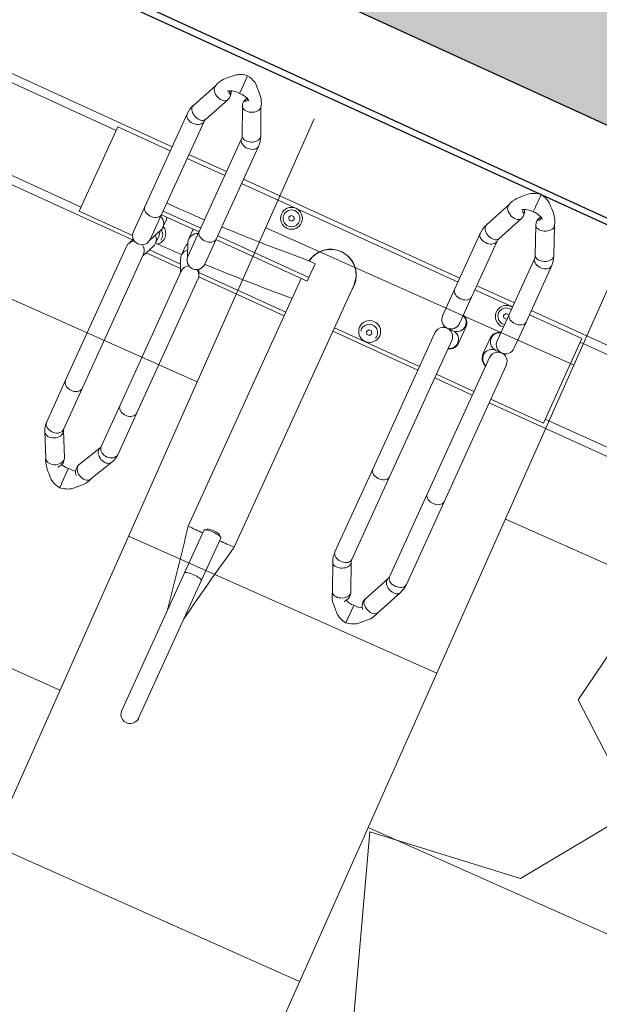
# Model space of a CAD drawing. Header units: metres. Extents: x 134157 to 138734, y 451157 to 455772.
# Tile 862 of 1056: x 136719.738 to 136720.425, y 454289.911 to 454291.078. Entities that reach past the tile are written whole.
import ezdxf
from ezdxf import colors
from ezdxf.entities.mleader import LeaderData, LeaderLine
from ezdxf.math import Vec2, Vec3

# ---------------------------------------------------------------- set-up
doc = ezdxf.new("R2010")
doc.units = ezdxf.units.M
doc.linetypes.add('HIDDEN__G5', pattern=[1.125, 0.75, -0.375])
doc.layers.add('-DR-alg-hulplijnen', color=210, linetype='Continuous', plot=False)
doc.layers.add('-DR-alg-hulplijnen aandachtspunten', color=210, linetype='Continuous', plot=False)
doc.layers.add('-DR-alg-hulplijnen kantverharding asflast nieuwe fietsstraat', color=7, linetype='Continuous', true_color=0xff9429, plot=False)
doc.layers.add('-DR-bs-boom', color=253, linetype='Continuous', lineweight=13)
doc.layers.add('-DR-nw-vh-arc-tegels 300x300x45', color=253, linetype='Continuous', lineweight=9)
doc.layers.add('-DR-nw-gr-arc-beplanting grote vakken', color=7, linetype='Continuous', true_color=0xabceb2)
doc.layers.add('-DR-nw-gr-arc-gras', color=7, linetype='Continuous', true_color=0xb5d5a4)
for name, color, linetype in [('-DR-nw-inr-fietsparkeren Tulip Traverse', 2, 'Continuous'), ('-DR-nw-vh-band 10x20 ob', 2, 'HIDDEN__G5'), ('-DR-nw-vh-kantverharding', 3, 'Continuous'), ('VELOPA-FIG15', 1, 'Continuous'), ('VELOPA-FIG25', 1, 'Continuous')]:
    doc.layers.add(name, color=color, linetype=linetype)
doc.layers.add('-DR-nw-vh-arc-asfalt fietsstraat rood', color=7, linetype='Continuous', lineweight=9, true_color=0xdfbfc7)
doc.styles.add('CE', font='txt', dxfattribs={"height": 1.8})
pattern_1 = [(115.335625, (136419.71802, 453326.2367), (-0.223681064, -0.105903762), [0.06, -0.187485]), (205.335625, (136419.71802, 453326.2367), (0.105903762, -0.223681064), [0.06, -0.187485])]

# ---------------------------------------------------------------- blocks, each defined once
blk = doc.blocks.new('Boom bestaand 1')
blk.add_lwpolyline([(-0.302546, -0.390675), (-0.292721, -0.388493), (-0.277985, -0.391766), (-0.252878, -0.387402), (-0.254831, -0.401558), (-0.247064, -0.41371), (-0.237271, -0.413035), (-0.23592, -0.423498), (-0.244025, -0.43295), (-0.223425, -0.444088), (-0.21836, -0.4397), (-0.210255, -0.440038), (-0.199111, -0.448814), (-0.189993, -0.444088), (-0.177836, -0.448476), (-0.163991, -0.450502)])
blk = doc.blocks.new('Tulip Traverse')
at = {"layer": 'VELOPA-FIG15', "color": 252, "linetype": 'Continuous', "lineweight": 9}
for p, q in [((822.5, 50), (677.5, 50)), ((1572.5, 50), (1427.5, 50)), ((822.5, -50), (677.5, -50)), ((1572.5, -50), (1427.5, -50))]:
    blk.add_line(p, q, dxfattribs=at)
at = {"layer": 'VELOPA-FIG15', "color": 252, "linetype": 'Continuous', "lineweight": 9, "flags": 128}
for points in [[(1288.7, 121.5), (1288.4, 120.9), (1287.6, 119.9), (1286.5, 119.2), (1285.2, 118.6), (1283.6, 118.3), (1281.9, 118.2), (1280.1, 118.4), (1278.2, 118.8), (1276.3, 119.4), (1274.5, 120.2), (1272.9, 121.3), (1271.4, 122.4), (1270.2, 123.7), (1269.2, 125.1), (1268.6, 126.4), (1268.2, 127.8), (1268.2, 129.1), (1268.6, 130.3)], [(1336.3, 121.5), (1336.6, 120.9), (1337.4, 119.9), (1338.5, 119.2), (1339.8, 118.6), (1341.4, 118.3), (1343.1, 118.2), (1344.9, 118.4), (1346.8, 118.8), (1348.7, 119.4), (1350.5, 120.2), (1352.1, 121.3), (1353.6, 122.4), (1354.8, 123.7), (1355.8, 125.1), (1356.4, 126.4), (1356.8, 127.8), (1356.8, 129.1), (1356.4, 130.3)], [(1288, 118.1), (1287.8, 116.8), (1287.3, 115.5), (1286.4, 114.4), (1285.3, 113.3), (1283.9, 112.4), (1282.2, 111.7), (1280.4, 111.2), (1278.5, 110.9), (1276.5, 110.9), (1274.6, 111), (1272.7, 111.4), (1270.9, 112.1), (1269.4, 112.9), (1268.1, 113.8), (1267.1, 115), (1266.4, 116.2), (1266, 117.4), (1266, 118.1)], [(1337, 118.1), (1337.2, 116.8), (1337.7, 115.5), (1338.6, 114.4), (1339.7, 113.3), (1341.1, 112.4), (1342.8, 111.7), (1344.6, 111.2), (1346.5, 110.9), (1348.5, 110.9), (1350.4, 111), (1352.3, 111.4), (1354.1, 112.1), (1355.6, 112.9), (1356.9, 113.8), (1357.9, 115), (1358.6, 116.2), (1359, 117.4), (1359, 118.1)], [(913.7, 106), (913.4, 105.5), (912.6, 104.5), (911.5, 103.7), (910.2, 103.1), (908.6, 102.8), (906.9, 102.7), (905.1, 102.8), (903.2, 103.2), (901.3, 103.8), (899.5, 104.7), (897.9, 105.7), (896.4, 106.9), (895.2, 108.2), (894.2, 109.6), (893.6, 111), (893.2, 112.4), (893.2, 113.7), (893.6, 114.9), (893.6, 115)], [(961.3, 106), (961.6, 105.5), (962.4, 104.5), (963.5, 103.7), (964.8, 103.1), (966.4, 102.8), (968.1, 102.7), (969.9, 102.8), (971.8, 103.2), (973.7, 103.8), (975.5, 104.7), (977.1, 105.7), (978.6, 106.9), (979.8, 108.2), (980.8, 109.6), (981.4, 111), (981.8, 112.4), (981.8, 113.7), (981.4, 114.9), (981.4, 115)], [(913, 102.9), (912.8, 101.6), (912.3, 100.3), (911.4, 99.1), (910.3, 98), (908.9, 97.1), (907.2, 96.4), (905.4, 95.8), (903.5, 95.5), (901.5, 95.5), (899.6, 95.7), (897.7, 96.1), (895.9, 96.7), (894.4, 97.5), (893.1, 98.5), (892.1, 99.7), (891.4, 100.9), (891, 102.2), (891, 102.9)], [(962, 102.9), (962.2, 101.6), (962.7, 100.3), (963.6, 99.1), (964.7, 98), (966.1, 97.1), (967.8, 96.4), (969.6, 95.8), (971.5, 95.5), (973.5, 95.5), (975.4, 95.7), (977.3, 96.1), (979.1, 96.7), (980.6, 97.5), (981.9, 98.5), (982.9, 99.7), (983.6, 100.9), (984, 102.2), (984, 102.9)], [(1288, 45.1), (1287.8, 43.9), (1287.3, 42.6), (1286.4, 41.4), (1285.3, 40.4), (1283.9, 39.5), (1282.2, 38.8), (1280.4, 38.3), (1278.5, 38), (1276.5, 37.9), (1274.6, 38.1), (1272.7, 38.5), (1270.9, 39.1), (1269.4, 39.9), (1268.1, 40.9), (1267.1, 42), (1266.4, 43.2), (1266, 44.5), (1266, 45.1)], [(1337, 45.1), (1337.2, 43.9), (1337.7, 42.6), (1338.6, 41.4), (1339.7, 40.4), (1341.1, 39.5), (1342.8, 38.8), (1344.6, 38.3), (1346.5, 38), (1348.5, 37.9), (1350.4, 38.1), (1352.3, 38.5), (1354.1, 39.1), (1355.6, 39.9), (1356.9, 40.9), (1357.9, 42), (1358.6, 43.2), (1359, 44.5), (1359, 45.1)], [(913, -18.1), (912.8, -19.4), (912.3, -20.7), (911.4, -21.9), (910.3, -23), (908.9, -23.9), (907.2, -24.6), (905.4, -25.2), (903.5, -25.5), (901.5, -25.5), (899.6, -25.3), (897.7, -24.9), (895.9, -24.3), (894.4, -23.5), (893.1, -22.5), (892.1, -21.3), (891.4, -20.1), (891, -18.8), (891, -18.1)], [(962, -18.1), (962.2, -19.4), (962.7, -20.7), (963.6, -21.9), (964.7, -23), (966.1, -23.9), (967.8, -24.6), (969.6, -25.2), (971.5, -25.5), (973.5, -25.5), (975.4, -25.3), (977.3, -24.9), (979.1, -24.3), (980.6, -23.5), (981.9, -22.5), (982.9, -21.3), (983.6, -20.1), (984, -18.8), (984, -18.1)], [(1288, -189), (1287.8, -190.3), (1287.3, -191.6), (1286.4, -192.7), (1285.3, -193.8), (1283.9, -194.7), (1282.2, -195.4), (1280.4, -196), (1278.5, -196.3), (1276.5, -196.3), (1274.6, -196.1), (1272.7, -195.7), (1270.9, -195.1), (1269.4, -194.3), (1268.1, -193.3), (1267.1, -192.2), (1266.4, -190.9), (1266, -189.6), (1266, -189)], [(1337, -189), (1337.2, -190.3), (1337.7, -191.6), (1338.6, -192.7), (1339.7, -193.8), (1341.1, -194.7), (1342.8, -195.4), (1344.6, -196), (1346.5, -196.3), (1348.5, -196.3), (1350.4, -196.1), (1352.3, -195.7), (1354.1, -195.1), (1355.6, -194.3), (1356.9, -193.3), (1357.9, -192.2), (1358.6, -190.9), (1359, -189.6), (1359, -189)], [(913, -244.2), (912.8, -245.7), (912.3, -247.1), (911.4, -248.5), (910.3, -249.7), (908.9, -250.7), (907.2, -251.6), (905.4, -252.1), (903.5, -252.5), (901.5, -252.5), (899.6, -252.3), (897.7, -251.9), (895.9, -251.2), (894.4, -250.2), (893.1, -249.1), (892.1, -247.8), (891.4, -246.4), (891, -244.9), (891, -244.2)], [(962, -244.2), (962.2, -245.7), (962.7, -247.1), (963.6, -248.5), (964.7, -249.7), (966.1, -250.7), (967.8, -251.6), (969.6, -252.1), (971.5, -252.5), (973.5, -252.5), (975.4, -252.3), (977.3, -251.9), (979.1, -251.2), (980.6, -250.2), (981.9, -249.1), (982.9, -247.8), (983.6, -246.4), (984, -244.9), (984, -244.2)], [(913, -298.2), (912.8, -299.7), (912.3, -301.2), (911.4, -302.5), (910.3, -303.7), (908.9, -304.8), (907.2, -305.6), (905.4, -306.2), (903.5, -306.5), (901.5, -306.6), (899.6, -306.4), (897.7, -305.9), (895.9, -305.2), (894.4, -304.3), (893.1, -303.1), (892.1, -301.8), (891.4, -300.4), (891, -299), (891, -298.2)], [(914.1, -302.7), (913.9, -304.2), (913.4, -305.8), (912.6, -307.3), (911.5, -308.7), (910.2, -310.1), (908.6, -311.2), (906.9, -312.2), (905.1, -312.9), (903.2, -313.4), (901.3, -313.6), (899.5, -313.5), (897.9, -313.1), (896.4, -312.5), (895.2, -311.6), (894.2, -310.6), (893.8, -309.9)], [(913.5, -300), (913.9, -301.2), (914.1, -302.7)], [(961.5, -300), (961.1, -301.2), (960.9, -302.7)], [(960.9, -302.7), (961.1, -304.2), (961.6, -305.8), (962.4, -307.3), (963.5, -308.7), (964.8, -310.1), (966.4, -311.2), (968.1, -312.2), (969.9, -312.9), (971.8, -313.4), (973.7, -313.6), (975.5, -313.5), (977.1, -313.1), (978.6, -312.5), (979.8, -311.6), (980.8, -310.6), (981.2, -309.9)], [(962, -298.2), (962.2, -299.7), (962.7, -301.2), (963.6, -302.5), (964.7, -303.7), (966.1, -304.8), (967.8, -305.6), (969.6, -306.2), (971.5, -306.5), (973.5, -306.6), (975.4, -306.4), (977.3, -305.9), (979.1, -305.2), (980.6, -304.3), (981.9, -303.1), (982.9, -301.8), (983.6, -300.4), (984, -299), (984, -298.2)], [(1288, -296.7), (1287.8, -298.1), (1287.3, -299.3), (1286.4, -300.5), (1285.3, -301.6), (1283.9, -302.5), (1282.2, -303.2), (1280.4, -303.7), (1278.5, -304), (1276.5, -304.1), (1274.6, -303.9), (1272.7, -303.5), (1270.9, -302.9), (1269.4, -302.1), (1268.1, -301.1), (1267.1, -299.9), (1266.4, -298.7), (1266, -297.4), (1266, -296.7)], [(1289.1, -301.9), (1288.9, -303.2), (1288.4, -304.6), (1287.6, -306), (1286.5, -307.3), (1285.2, -308.6), (1283.6, -309.7), (1281.9, -310.6), (1280.1, -311.4), (1278.2, -311.9), (1276.3, -312.1), (1274.5, -312.2), (1272.9, -312), (1271.4, -311.5), (1270.2, -310.8), (1269.2, -309.9), (1268.6, -308.9)], [(1288.7, -300), (1288.9, -300.6), (1289.1, -301.9)], [(1336.3, -300), (1336.1, -300.6), (1335.9, -301.9)], [(1335.9, -301.9), (1336.1, -303.2), (1336.6, -304.6), (1337.4, -306), (1338.5, -307.3), (1339.8, -308.6), (1341.4, -309.7), (1343.1, -310.6), (1344.9, -311.4), (1346.8, -311.9), (1348.7, -312.1), (1350.5, -312.2), (1352.1, -312), (1353.6, -311.5), (1354.8, -310.8), (1355.8, -309.9), (1356.4, -308.9)], [(1337, -296.7), (1337.2, -298.1), (1337.7, -299.3), (1338.6, -300.5), (1339.7, -301.6), (1341.1, -302.5), (1342.8, -303.2), (1344.6, -303.7), (1346.5, -304), (1348.5, -304.1), (1350.4, -303.9), (1352.3, -303.5), (1354.1, -302.9), (1355.6, -302.1), (1356.9, -301.1), (1357.9, -299.9), (1358.6, -298.7), (1359, -297.4), (1359, -296.7)], [(1125, -390.9), (1123, -391), (1121.1, -391.1), (1119.4, -391.3), (1117.8, -391.6), (1116.4, -391.9), (1115.3, -392.3), (1114.5, -392.8), (1114.1, -393.2), (1114, -393.6)], [(1136, -393.6), (1135.9, -393.2), (1135.5, -392.8), (1134.7, -392.3), (1133.6, -391.9), (1132.2, -391.6), (1130.6, -391.3), (1128.9, -391.1), (1127, -391), (1125, -390.9)]]:
    blk.add_lwpolyline(points, dxfattribs=at)
at = {"layer": 'VELOPA-FIG25', "color": 252, "linetype": 'Continuous', "lineweight": 9}
for p, q in [((1312.5, 188.4), (1312.5, 190)), ((1312.5, 188), (1312.5, 188.4)), ((1312.5, 174), (1312.5, 188)), ((937.5, 172), (937.5, 173.7)), ((937.5, 171.6), (937.5, 172)), ((937.5, 157.2), (937.5, 171.6)), ((1312.5, 174), (1312.5, 173.7)), ((1312.5, 173.7), (1312.5, 167.5)), ((937.5, 157.2), (937.5, 156.9)), ((937.5, 156.9), (937.5, 150.7)), ((1282.8, 163), (1268.6, 130.3)), ((1288.7, 121.5), (1303.1, 154.4)), ((1321.9, 154.4), (1336.3, 121.5)), ((1356.4, 130.3), (1342.2, 163)), ((907.9, 147), (893.6, 115)), ((981.4, 115), (967.1, 147)), ((913.7, 106), (928, 138.2)), ((947, 138.2), (961.3, 106)), ((1266, 118.1), (1266, 45.1)), ((1288, 45.1), (1288, 118.1)), ((1337, 118.1), (1337, 45.1)), ((1359, 45.1), (1359, 118.1)), ((891, 102.9), (891, -18.1)), ((913, -18.1), (913, 102.9)), ((962, 102.9), (962, -18.1)), ((984, -18.1), (984, 102.9)), ((891, 60), (609, 60)), ((962, 60), (913, 60)), ((1266, 60), (984, 60)), ((1337, 60), (1288, 60)), ((1641, 60), (1359, 60)), ((891, 54.7), (822.5, 54.7)), ((822.5, 54.7), (822.5, -55.3)), ((962, 54.7), (913, 54.7)), ((1266, 54.7), (984, 54.7)), ((1337, 54.7), (1288, 54.7)), ((1427.5, 54.7), (1359, 54.7)), ((1427.5, -55.3), (1427.5, 54.7)), ((1051.5, 41.5), (1053.3, 44.5)), ((1053.3, 38.5), (1051.5, 41.5)), ((1053.3, 44.5), (1056.7, 44.5)), ((1056.7, 38.5), (1053.3, 38.5)), ((1056.7, 44.5), (1058.5, 41.5)), ((1058.5, 41.5), (1056.7, 38.5)), ((1266, 45.1), (1266, 10.8)), ((1288, 10.8), (1288, 45.1)), ((1331.5, 41.5), (1333.3, 44.5)), ((1333.3, 38.5), (1331.5, 41.5)), ((1333.3, 44.5), (1336.7, 44.5)), ((1336.7, 38.5), (1333.3, 38.5)), ((1336.7, 44.5), (1337, 44)), ((1337, 39), (1336.7, 38.5)), ((1337, 45.1), (1337, 10.8)), ((1359, 10.8), (1359, 45.1)), ((1093, 4.2), (1103, 4.2)), ((1103, -13.7), (1103, 4.2)), ((1272.7, 0.6), (1272.7, -1.1)), ((1296.7, -10.8), (1296.7, 10.2)), ((1328.3, 10.2), (1328.3, -10.8)), ((1352.3, -1.1), (1352.3, 0.6)), ((1155.1, -341.2), (1155.1, -0.1)), ((1266, -11.3), (1266, -189)), ((1277, -0.3), (1284.5, -0.3)), ((1284.7, -0.3), (1284.5, -0.3)), ((1288, -189), (1288, -11.3)), ((1337, -11.3), (1337, -189)), ((1340.5, -0.3), (1340.3, -0.3)), ((1340.5, -0.3), (1348, -0.3)), ((1359, -189), (1359, -11.3)), ((891, -18.1), (891, -50.6)), ((913, -13.7), (962, -13.7)), ((913, -50.6), (913, -18.1)), ((913, -18.6), (962, -18.6)), ((920.7, -31.3), (920.7, -21.2)), ((954.3, -21.2), (954.3, -31.3)), ((962, -18.1), (962, -50.6)), ((984, -13.7), (1103, -13.7)), ((984, -50.6), (984, -18.1)), ((984, -18.6), (1103, -18.6)), ((1094.9, -18.6), (1094.9, -341.1)), ((1103, -13.7), (1103, -18.6)), ((913, -51.2), (919.8, -35.5)), ((920.7, -52.2), (920.7, -42.1)), ((954.3, -42.1), (954.3, -52.2)), ((955.2, -35.5), (962, -51.2)), ((1094.9, -44.5), (1093, -44.5)), ((1191.5, -43.5), (1193.3, -40.5)), ((1193.3, -46.5), (1191.5, -43.5)), ((1193.3, -40.5), (1196.7, -40.5)), ((1196.7, -46.5), (1193.3, -46.5)), ((1196.7, -40.5), (1198.5, -43.5)), ((1198.5, -43.5), (1196.7, -46.5)), ((822.5, -55.3), (892, -55.3)), ((913, -72.1), (919.8, -56.4)), ((955.2, -56.4), (962, -72.1)), ((1155.1, -55.3), (1266, -55.3)), ((1288, -55.3), (1337, -55.3)), ((1359, -55.3), (1427.5, -55.3)), ((894, -60), (609, -60)), ((891, -69.9), (891, -244.2)), ((894.8, -58.9), (891.9, -65.6)), ((913, -244.2), (913, -69.9)), ((959.9, -67.3), (915.1, -67.3)), ((957.8, -62.4), (917.2, -62.4)), ((962, -69.9), (962, -244.2)), ((983.1, -65.6), (980.2, -58.9)), ((1094.9, -62.4), (981.7, -62.4)), ((1094.9, -67.3), (983.7, -67.3)), ((984, -244.2), (984, -69.9)), ((1266, -60), (1155.1, -60)), ((1337, -60), (1288, -60)), ((1644, -60), (1359, -60)), ((1266, -189), (1266, -296.7)), ((1288, -296.7), (1288, -189)), ((1337, -189), (1337, -296.7)), ((1359, -296.7), (1359, -189)), ((891, -244.2), (891, -298.2)), ((913, -298.2), (913, -244.2)), ((962, -244.2), (962, -298.2)), ((984, -298.2), (984, -244.2)), ((927.8, -328.3), (913.5, -300)), ((961.5, -300), (947.2, -328.3)), ((1303.1, -332.4), (1288.7, -300)), ((1336.3, -300), (1321.9, -332.4)), ((893.8, -309.9), (908.2, -338.2)), ((966.8, -338.2), (981.2, -309.9)), ((1268.6, -308.9), (1282.9, -341.3)), ((1342.1, -341.3), (1356.4, -308.9)), ((928.1, -329), (927.9, -328.4)), ((937.5, -339.9), (937.5, -337.9)), ((947.1, -328.4), (946.9, -329.1)), ((1114, -338.1), (1114, -393.6)), ((1116.8, -335.1), (1114.3, -337.4)), ((1135.7, -337.4), (1133.2, -335.1)), ((1136, -393.6), (1136, -338.1)), ((1303.2, -332.7), (1303.1, -332.4)), ((1321.9, -332.4), (1321.8, -332.7)), ((937.5, -339.9), (937.5, -340.3)), ((937.5, -356.6), (937.5, -340.3)), ((1312.5, -346.7), (1312.5, -345)), ((1312.5, -346.7), (1312.5, -347.1)), ((1312.5, -361.4), (1312.5, -347.1)), ((937.5, -357), (937.5, -356.6)), ((937.5, -363), (937.5, -357)), ((1312.5, -361.7), (1312.5, -361.4)), ((1312.5, -367.9), (1312.5, -361.7)), ((1114, -393.6), (1114, -572.7)), ((1136, -393.6), (1136, -572.7))]:
    blk.add_line(p, q, dxfattribs=at)
at = {"layer": 'VELOPA-FIG25', "color": 252, "linetype": 'Continuous', "lineweight": 9, "flags": 128}
for points in [[(1312.5, 190), (1309.1, 189.5), (1306.3, 188.7), (1303.8, 187.6), (1302.1, 186.7), (1301, 186.1), (1300.5, 185.7), (1299.7, 185.2), (1298.1, 183.9), (1296.5, 182.3), (1295.9, 181.5), (1295.2, 180.9), (1293.9, 179.8), (1292.5, 178.5), (1290.2, 176.1), (1288, 173.6), (1286.6, 171.5), (1285.1, 169), (1283.7, 166), (1282.6, 162.3)], [(1342.4, 162.3), (1341.3, 166), (1339.9, 169), (1338.4, 171.5), (1337, 173.6), (1334.1, 176.9), (1332.5, 178.5), (1331.1, 179.8), (1330.4, 180.4), (1329.8, 180.9), (1329.1, 181.5), (1328.5, 182.3), (1326.9, 183.9), (1325.3, 185.2), (1324.2, 186), (1323.5, 186.4), (1322.4, 187), (1320.8, 187.8), (1318.7, 188.7), (1315.9, 189.5), (1312.5, 190)], [(937.5, 173.7), (934.2, 173.2), (931.6, 172.5), (929.7, 171.7), (927.6, 170.8), (926.1, 169.9), (924.7, 168.9), (922.8, 167.3), (921.1, 165.5), (920.4, 164.7), (919.7, 164.2), (918.2, 162.9), (916.5, 161.2), (913.2, 157.6), (911.8, 155.7), (910.3, 153.2), (908.8, 150.1), (907.6, 146.2)], [(967.4, 146.2), (966.2, 150.1), (964.7, 153.2), (963.2, 155.7), (961.8, 157.6), (958.5, 161.2), (956.8, 162.9), (955.3, 164.2), (954.6, 164.7), (953.9, 165.5), (952.2, 167.3), (950.3, 168.9), (948.9, 169.9), (947.4, 170.8), (945.3, 171.7), (943.4, 172.5), (940.8, 173.2), (937.5, 173.7)], [(1301.7, 165.8), (1302.2, 164.9), (1302.7, 163.8), (1303, 162.7), (1303, 162), (1302.9, 161.5), (1302.6, 161.3), (1302.1, 161.4), (1301.5, 161.9), (1301, 162.6), (1300.8, 163.7), (1300.7, 164.7), (1300.7, 165.2)], [(1312.5, 167.4), (1315.1, 167.6), (1317.4, 167.4), (1319.3, 167.1), (1320.8, 166.7), (1323.1, 165.9), (1325, 164.8), (1325.7, 164.2), (1326.1, 163.9), (1326.2, 163.8), (1326.2, 163.9)], [(1322, 162.2), (1322.1, 161.6), (1322.3, 161.4), (1322.8, 161.4), (1323.4, 161.7), (1324, 162.5), (1324.2, 163.6), (1324.3, 164.7), (1324.3, 165.2)], [(1282.7, 162.3), (1282.6, 161.4), (1282.8, 159.9), (1283.3, 158.4), (1284.3, 156.9), (1285.6, 155.5), (1287.2, 154.2), (1289, 153.1), (1291, 152.2), (1293, 151.6), (1295, 151.2), (1297, 151.1), (1298.8, 151.4), (1300.4, 151.9), (1301.7, 152.6), (1302.7, 153.6), (1303.1, 154.5)], [(1342.3, 162.3), (1342.5, 161.4), (1342.3, 159.9), (1341.7, 158.4), (1340.7, 156.9), (1339.4, 155.5), (1337.8, 154.2), (1336, 153.1), (1334, 152.2), (1332, 151.6), (1330, 151.2), (1328, 151.1), (1326.2, 151.4), (1324.6, 151.9), (1323.3, 152.6), (1322.3, 153.6), (1321.9, 154.5)], [(907.7, 146.2), (907.6, 145.2), (907.8, 143.7), (908.3, 142.2), (909.3, 140.7), (910.6, 139.3), (912.2, 137.9), (914, 136.8), (916, 135.9), (918, 135.3), (920, 134.9), (922, 134.9), (923.8, 135.1), (925.4, 135.7), (926.7, 136.5), (927.7, 137.5), (928, 138.3)], [(923.5, 147), (923.5, 147), (923.6, 147.1), (924, 147.4), (924.7, 147.9), (925.6, 148.5), (926.8, 149.1), (928.2, 149.7), (929.8, 150.1), (931.8, 150.5), (934.4, 150.8), (937.5, 150.7)], [(927, 149.2), (927.2, 148.8), (927.7, 147.7), (928, 146.6), (928, 145.8), (927.9, 145.3), (927.6, 145.1), (927.1, 145.2), (926.5, 145.6), (926, 146.3), (925.8, 147.3), (925.7, 148.4), (925.7, 148.5)], [(937.5, 150.7), (940.1, 150.8), (942.4, 150.6), (944.3, 150.4), (945.8, 150), (948.1, 149.2), (950, 148.1), (950.7, 147.6), (951.1, 147.3), (951.3, 147.2), (951.3, 147.2)], [(947, 146), (947.1, 145.4), (947.3, 145.1), (947.8, 145.1), (948.4, 145.4), (949, 146.2), (949.2, 147.3), (949.3, 148.4), (949.3, 148.5)], [(967.3, 146.2), (967.5, 145.2), (967.3, 143.7), (966.7, 142.2), (965.7, 140.7), (964.4, 139.3), (962.8, 137.9), (961, 136.8), (959, 135.9), (957, 135.3), (955, 134.9), (953, 134.9), (951.2, 135.1), (949.6, 135.7), (948.3, 136.5), (947.3, 137.5), (947, 138.3)], [(920.6, -21.2), (920.7, -21.1), (920.2, -18.6)], [(954.4, -21.2), (954.3, -21.1), (954.8, -18.6)], [(919.1, -37), (920.1, -38.6), (920.6, -42.1)], [(955.9, -37), (954.9, -38.6), (954.4, -42.1)], [(894.1, -60.4), (893.9, -59.5), (893.7, -57.8)], [(908.1, -338), (908.8, -340.4), (910.2, -343.1), (911.5, -345.1), (912.6, -346.5), (913.6, -347.8), (915, -349.4), (916.7, -351), (918.5, -352.6), (920, -354.2), (921.3, -355.6), (922.5, -356.8), (923.4, -357.5), (924.3, -358.2), (925.6, -359.1), (927.5, -360.2), (929.4, -361), (931.6, -361.8), (934.4, -362.5), (937.5, -363)], [(908.2, -338.2), (908.3, -338.5), (909.3, -339.8), (910.6, -340.8), (912.2, -341.5), (914, -341.9), (916, -341.9), (918, -341.6), (920, -341), (922, -340.2), (923.8, -339), (925.4, -337.6), (926.7, -336.1), (927.7, -334.4), (928.3, -332.7), (928.5, -331.1)], [(928.5, -331.1), (928.3, -329.5), (927.8, -328.3)], [(937.5, -363), (940.4, -362.6), (943, -361.9), (945.1, -361.2), (946.9, -360.4), (948.8, -359.4), (950.2, -358.6), (951.2, -357.9), (953.6, -355.8), (955.4, -353.8), (956.2, -352.9), (957.2, -352), (958.4, -351), (959.7, -349.7), (961.4, -347.8), (963.5, -345.1), (965, -342.8), (966.3, -340.1), (967, -338)], [(946.6, -331.1), (946.8, -329.5), (947.2, -328.3)], [(966.8, -338.2), (966.7, -338.5), (965.7, -339.8), (964.4, -340.8), (962.8, -341.5), (961, -341.9), (959, -341.9), (957, -341.6), (955, -341), (953, -340.2), (951.2, -339), (949.6, -337.6), (948.3, -336.1), (947.3, -334.4), (946.8, -332.7), (946.6, -331.1)], [(1125, -335.4), (1123, -335.4), (1121.1, -335.6), (1119.4, -335.8), (1117.8, -336.1), (1116.4, -336.4), (1115.3, -336.8), (1114.5, -337.2), (1114.1, -337.7), (1114, -338.1)], [(1116.8, -335.1), (1116.9, -335), (1117.6, -334.6), (1118.7, -334.3), (1120, -334), (1121.5, -333.8), (1123.2, -333.6), (1125, -333.6)], [(1125, -333.6), (1126.8, -333.6), (1128.5, -333.8), (1130, -334), (1131.3, -334.3), (1132.4, -334.6), (1133.1, -335), (1133.2, -335.1)], [(1136, -338.1), (1135.9, -337.7), (1135.5, -337.2), (1134.7, -336.8), (1133.6, -336.4), (1132.2, -336.1), (1130.6, -335.8), (1128.9, -335.6), (1127, -335.4), (1125, -335.4)], [(1283, -341.3), (1283.3, -342), (1284.3, -343.1), (1285.6, -343.9), (1287.2, -344.4), (1289, -344.6), (1291, -344.6), (1293, -344.2), (1295, -343.6), (1297, -342.7), (1298.8, -341.5), (1300.4, -340.2), (1301.7, -338.8), (1302.7, -337.3), (1303.3, -335.8), (1303.5, -334.3)], [(1303.5, -334.3), (1303.3, -332.9), (1303, -332.4)], [(1321.7, -333.1), (1321.2, -335), (1321, -337.3), (1321.3, -339.4), (1321.8, -341.1), (1322.9, -343.5), (1323.4, -344.3), (1323.8, -344.9), (1324, -345.3), (1324, -345.3)], [(1321.6, -334.3), (1321.8, -332.9), (1322, -332.4)], [(1342, -341.3), (1341.7, -342), (1340.7, -343.1), (1339.4, -343.9), (1337.8, -344.4), (1336, -344.6), (1334, -344.6), (1332, -344.2), (1330, -343.6), (1328, -342.7), (1326.2, -341.5), (1324.6, -340.2), (1323.3, -338.8), (1322.3, -337.3), (1321.8, -335.8), (1321.6, -334.3)], [(926.9, -339.6), (926.6, -340.1), (926, -341.1), (925.8, -341.8), (925.7, -342), (925.7, -341.8), (925.8, -341.3), (925.8, -340.6)], [(1282.9, -341.1), (1283.7, -344), (1285.1, -347), (1286.6, -349.5), (1287.9, -351.4), (1290.9, -354.8), (1292.5, -356.4), (1294, -357.7), (1294.6, -358.3), (1295.2, -358.8), (1295.8, -359.4), (1296.5, -360.2), (1298.1, -361.8), (1299.7, -363.1), (1300.8, -363.9), (1301.5, -364.3), (1302.6, -364.9), (1304.2, -365.7), (1306.3, -366.6), (1309.1, -367.4), (1312.5, -367.9)], [(1302.3, -342.7), (1302.2, -342.9), (1301.6, -343.9), (1301, -345.1), (1300.8, -345.9), (1300.7, -346.2), (1300.7, -346.2)], [(1312.5, -367.9), (1315.9, -367.4), (1318.7, -366.6), (1321.2, -365.5), (1322.9, -364.7), (1324, -364), (1324.5, -363.6), (1325.3, -363.1), (1326.9, -361.8), (1328.5, -360.2), (1329.2, -359.4), (1329.8, -358.8), (1330.4, -358.3), (1331, -357.7), (1332.5, -356.4), (1334.1, -354.8), (1337.1, -351.4), (1338.5, -349.5), (1339.9, -347), (1341.3, -344), (1342.1, -341.1)]]:
    blk.add_lwpolyline(points, dxfattribs=at)
at = {"layer": 'VELOPA-FIG25', "color": 252, "linetype": 'Continuous', "lineweight": 9}
for centre, radius in [((1055, 41.5), 13), ((1055, 41.5), 10), ((1195, -42), 13)]:
    blk.add_circle(centre, radius, dxfattribs=at)
for centre, radius, start, end in [((1310, 149.1), 18.5, 82.11, 127.376), ((1291.7, 159), 12.3, 338.4979, 33.858), ((1331.6, 158.8), 10.6, 147.1947, 204.3377), ((1329.5, 161.4), 7.59, 145.2629, 174.228), ((916.8, 142.9), 12.2, 337.8613, 31.5545), ((956.5, 142.7), 10.6, 146.3888, 204.8402), ((953.7, 145.5), 6.81, 146.8801, 175.2455), ((1296.4, 118), 30.4, 156.2883, 179.9035), ((1328.5, 118), 30.5, 0.1366, 23.6717), ((1296.4, 118), 8.35, 155.7773, 179.7117), ((1328.5, 118), 8.54, 0.5492, 23.9618), ((920.6, 102.9), 29.6, 155.7871, 179.8918), ((920.6, 102.9), 7.55, 155.1689, 179.649), ((954.3, 102.8), 7.74, 0.6599, 24.5221), ((954.3, 102.8), 29.7, 0.1503, 24.1702), ((1335, 41.5), 13, 81.1456, 278.8544), ((1335, 41.5), 10, 78.4571, 281.5429), ((1125, -0.3), 30.5, 351.3116, 171.5322), ((1125, 0), 30.1, 359.7684, 171.8778), ((1284.6, 10.7), 11, 269.9038, 72.1383), ((1284.7, 10.2), 12, 0, 73.7845), ((1340.4, 10.2), 12, 106.2055, 180), ((1340.4, 10.7), 11, 107.8616, 270.0962), ((901.8, 2374.2), 2377.6, 271.9815, 274.6127), ((1277, 10.8), 11, 180, 0), ((1348, 10.8), 11, 180, 0), ((893.9, 2582.8), 2586.4, 270.4234, 271.5091), ((1277, -11.3), 11, 0, 180), ((1284.7, -11.2), 11, 287.5242, 90.0273), ((1284.7, -10.8), 12, 286.2155, 0), ((1340.4, -10.8), 12, 180, 253.7945), ((1340.3, -11.2), 11, 89.9727, 252.4759), ((1348, -11.3), 11, 0, 180), ((909.9, -31.2), 10.8, 336.647, 73.2243), ((965.1, -31.2), 10.8, 106.7757, 203.353), ((915, -43.5), 10, 344.534, 60), ((915, -42), 13, 308.5211, 64.2094), ((1195, -43.5), 10, 60, 195.466), ((1195, -43.5), 10, 344.534, 60), ((910, -52.2), 10.6, 336.4236, 53.9238), ((965, -52.2), 10.6, 126.0762, 203.5764), ((901.8, 2325.5), 2377.7, 271.9815, 274.6127), ((902, -50.6), 11, 180, 0), ((893.9, 2532.4), 2584.7, 270.5924, 271.3342), ((973, -50.6), 11, 180, 0), ((901.8, -69.9), 10.8, 117.2725, 179.8318), ((902.2, -69.9), 10.8, 0.2797, 62.616), ((972.8, -69.9), 10.8, 117.393, 179.7118), ((973.2, -69.9), 10.8, 0.1665, 62.7287), ((916.8, -298.1), 25.8, 180.2359, 207.0873), ((917, -298.1), 3.97, 181.9958, 208.1245), ((958.1, -298.1), 3.91, 331.6796, 358.2002), ((958.3, -298.1), 25.7, 332.8593, 359.818), ((1295.9, -296.7), 29.9, 180.146, 204.0081), ((1296, -296.7), 8, 180.6211, 204.3393), ((1329.2, -296.7), 7.81, 335.3696, 359.6695), ((1329.2, -296.7), 29.8, 335.9506, 359.8954), ((919.3, -333.5), 9.75, 321.0807, 23.266), ((934.6, -315.5), 22.6, 253.7086, 277.3994), ((940.4, -314.6), 23.4, 262.9441, 285.5692), ((958.2, -333.6), 12.2, 160.5616, 222.1983), ((1293.8, -337), 10.2, 326.0064, 22.3689), ((-1558.8, -892.8), 2710.3, 9.5498, 11.7414), ((1109.7, 230.5), 571.9, 268.5109, 270.4289), ((3862.5, -902.9), 2765, 168.2804, 170.4286), ((1141, 146.7), 488.2, 269.4088, 271.6564), ((1309.8, -326.1), 19.1, 245.4294, 277.9725), ((1314.9, -324.6), 20.6, 263.201, 292.8482), ((1125, -572.7), 11, 179.0854, 0.9146)]:
    blk.add_arc(centre, radius, start, end, dxfattribs=at)
blk = doc.blocks.new('Tulip fietsenrek rail')
at = {"layer": '-DR-alg-hulplijnen'}
blk.add_lwpolyline([(3150, -1935), (3150, -10), (150, -10), (150, -1935)], close=True, dxfattribs=at)
at = {"layer": 'VELOPA-FIG15'}
blk.add_blockref('Tulip Traverse', (150, -200), dxfattribs=at)

msp = doc.modelspace()

# ---------------------------------------------------------------- hatches: boundary and pattern name
at = {"layer": '-DR-nw-gr-arc-beplanting grote vakken'}
h = msp.add_hatch(color=256, dxfattribs=at)
h.dxf.hatch_style = 1
h.paths.add_polyline_path([(136723.332, 454305.7854), (136720.7108, 454299.9138), (136717.3433, 454292.3704), (136716.5484, 454290.5897), (136718.1664, 454289.8468), (136718.9805, 454291.6199), (136725.5709, 454288.5988), (136727.6809, 454287.6316), (136726.889, 454285.9069), (136729.73, 454285.9067), (136734.61, 454300.6677)])
at = {"layer": '-DR-nw-gr-arc-gras', "transparency": 33554687}
h = msp.add_hatch(dxfattribs=at)
h.set_pattern_fill('AGR-BOLLEN', color=256, scale=0.1, pattern_type=2)
h.set_pattern_definition(pattern_1)
edge = h.paths.add_edge_path()
edge.add_arc((-7000776.8095, 3043164.5676), 7592527.9974, 340.05675056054, 340.05722562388)
edge.add_line((136455.7816, 453494.2543), (136455.1236, 453494.4934))
edge.add_arc((380495.2224, 364992.5484), 259592.3036, 160.066656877, 160.080445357)
edge.add_line((136433.8323, 453435.7615), (136433.8135, 453435.7683))
edge.add_line((136433.8135, 453435.7683), (136432.1795, 453431.2551))
edge.add_line((136432.1795, 453431.2551), (136432.1983, 453431.2483))
edge.add_line((136432.1983, 453431.2483), (136431.6776, 453429.8696))
edge.add_line((136431.6776, 453429.8696), (136432.3364, 453429.6312))
edge.add_line((136432.3364, 453429.6312), (136434.3093, 453435.0766))
h = msp.add_hatch(dxfattribs=at)
h.set_pattern_fill('AGR-BOLLEN', color=256, scale=0.1, pattern_type=2)
h.set_pattern_definition(pattern_1)
edge = h.paths.add_edge_path()
edge.add_line((136644.2753, 454017.4218), (136643.9351, 454016.4815))
edge.add_line((136643.9351, 454016.4815), (136643.8839, 454016.3403))
edge.add_line((136643.8839, 454016.3403), (136644.5422, 454016.1017))
edge.add_arc((1711333.9831, -116117.4265), 1674723.5818, 160.0956720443, 160.0966573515, ccw=False)
edge.add_line((136654.3469, 454043.1813), (136653.6889, 454043.4199))
edge.add_line((136653.6889, 454043.4199), (136653.6378, 454043.279))
edge.add_line((136653.6378, 454043.279), (136653.2975, 454042.3387))
edge.add_line((136653.2975, 454042.3387), (136644.2753, 454017.4218))
at = {"layer": '-DR-nw-vh-arc-asfalt fietsstraat rood', "transparency": 33554687}
h = msp.add_hatch(color=256, dxfattribs=at)
h.dxf.hatch_style = 1
edge = h.paths.add_edge_path()
edge.add_line((136621.1192, 453955.2347), (136699.2196, 454170.9218))
edge.add_arc((132463.7409, 455704.591), 4504.6, 340.0946501, 342.4755034)
edge.add_line((136759.2747, 454348.195), (136783.3161, 454424.3311))
edge.add_line((136783.3161, 454424.3311), (136779.3111, 454425.5958))
edge.add_line((136779.3111, 454425.5958), (136755.2697, 454349.4597))
edge.add_arc((132463.7409, 455704.591), 4500.4, 340.0946501, 342.4755034, ccw=False)
edge.add_line((136695.2705, 454172.3518), (136617.1701, 453956.6646))
edge.add_line((136617.1701, 453956.6646), (136621.1192, 453955.2347))
at = {"layer": '-DR-nw-vh-arc-tegels 300x300x45'}
h = msp.add_hatch(dxfattribs=at)
h.set_pattern_fill('AVH-TEGEL_200X200_HALFST', color=256, scale=2, angle=156, pattern_type=2)
h.set_pattern_definition([(156, (1.8467, -0.8534), (-0.44676551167, -0.0200144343), [0.4, -0.4]), (246, (1.8467, -0.8534), (0.36541818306, -0.16269465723), [])])
h.paths.add_polyline_path([(136726.7316, 454285.8039), (136727.3642, 454287.6261), (136719.1921, 454291.3711), (136718.3969, 454289.6309)])

# ---------------------------------------------------------------- linework, layer by layer
at = {"layer": '-DR-alg-hulplijnen kantverharding asflast nieuwe fietsstraat'}
for points in [[(136782.1872, 454454.7184), (136782.7811, 454444.4883, -0.091214), (136782.1102, 454439.1022), (136779.3722, 454430.4312, 0.080612), (136779.1407, 454428.8462), (136779.1651, 454427.3139, -0.080612), (136778.9337, 454425.7289), (136779.3111, 454425.5958), (136755.2697, 454349.4597, -0.010389), (136695.2705, 454172.3518), (136617.1701, 453956.6646), (136616.794, 453956.8008, -0.016644), (136615.5575, 453953.7113), (136612.5988, 453946.9774)], [(136782.1872, 454454.7184), (136782.7811, 454444.4883, -0.091214), (136782.1102, 454439.1022), (136779.3722, 454430.4312, 0.080612), (136779.1407, 454428.8462), (136779.1651, 454427.3139, -0.080612), (136778.9337, 454425.7289), (136779.3111, 454425.5958), (136755.2697, 454349.4597, -0.010389), (136695.2705, 454172.3518), (136617.1701, 453956.6646), (136616.794, 453956.8008, -0.016644), (136615.5575, 453953.7113), (136612.5988, 453946.9774)], [(136795.3186, 454446.8928, -0.11334), (136791.4409, 454440.3456), (136791.3771, 454440.2781, 0.112567), (136788.0051, 454434.5238), (136786.0473, 454428.3234, -0.080612), (136785.3265, 454426.8929), (136784.4184, 454425.6411, 0.080611), (136783.6976, 454424.2106), (136783.3161, 454424.3311), (136759.2747, 454348.195, -0.010389), (136699.2196, 454170.9218), (136621.1192, 453955.2347), (136621.4953, 453955.0985, 0.016644), (136620.467, 453951.9335), (136618.8898, 453946.4661, -0.016644)], [(136795.3186, 454446.8928, -0.11334), (136791.4409, 454440.3456), (136791.3771, 454440.2781, 0.112567), (136788.0051, 454434.5238), (136786.0473, 454428.3234, -0.080612), (136785.3265, 454426.8929), (136784.4184, 454425.6411, 0.080611), (136783.6976, 454424.2106), (136783.3161, 454424.3311), (136759.2747, 454348.195, -0.010389), (136699.2196, 454170.9218), (136621.1192, 453955.2347), (136621.4953, 453955.0985, 0.016644), (136620.467, 453951.9335), (136618.8898, 453946.4661, -0.016644)]]:
    msp.add_lwpolyline(points, format="xyb", dxfattribs=at)
at = {"layer": '-DR-nw-vh-band 10x20 ob', "flags": 128}
msp.add_lwpolyline([(136729.73, 454285.9067), (136732.2552, 454293.5261), (136734.61, 454300.6677), (136723.332, 454305.7854), (136716.5484, 454290.5897), (136718.1664, 454289.8468), (136718.9805, 454291.6199), (136727.6809, 454287.6316), (136726.889, 454285.9069)], dxfattribs=at)
at = {"layer": '-DR-nw-vh-kantverharding'}
for points in [[(136616.794, 453956.8008), (136617.1701, 453956.6646), (136695.2705, 454172.3518, 0.010389), (136755.2697, 454349.4597), (136779.3111, 454425.5958)], [(136783.8944, 454424.7311, 0.447201), (136784.2009, 454424.0517), (136785.5094, 454423.6385, -0.414203), (136785.7051, 454423.262), (136774.1273, 454386.5966, -0.414214), (136773.7509, 454386.4009), (136772.4159, 454386.8225, 0.414214), (136771.7885, 454386.4962), (136771.2164, 454384.6844, 0.414214), (136771.5427, 454384.0571), (136772.8777, 454383.6355, -0.414214), (136773.0734, 454383.2591), (136764.8079, 454357.0831, -0.414214), (136764.4314, 454356.8873), (136763.0964, 454357.3089, 0.414214), (136762.4691, 454356.9827), (136759.6562, 454348.0746, -0.010389), (136699.5957, 454170.7856), (136621.4953, 453955.0985, 0.016644), (136620.467, 453951.9335), (136618.8898, 453946.4661, -0.016644)], [(136621.4953, 453955.0985), (136621.1192, 453955.2347), (136699.2196, 454170.9218, 0.010389), (136759.2747, 454348.195), (136783.3161, 454424.3311)]]:
    msp.add_lwpolyline(points, format="xyb", dxfattribs=at)
msp.add_lwpolyline([(136729.7943, 454285.7867, 0.000875), (136734.7325, 454300.7219), (136723.2817, 454305.918), (136716.4167, 454290.5401), (136718.2155, 454289.7142), (136719.0297, 454291.4873), (136727.5482, 454287.5824), (136726.7316, 454285.8039), (136726.7684, 454285.787)], format="xyb", close=True, dxfattribs=at)

# ---------------------------------------------------------------- block references
at = {"layer": '-DR-bs-boom', "xscale": 15, "yscale": 15, "rotation": 293.3958673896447}
msp.add_blockref('Boom bestaand 1', (136727.567, 454289.335), dxfattribs=at)
at = {"layer": '-DR-nw-inr-fietsparkeren Tulip Traverse', "xscale": 0.0009999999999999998, "yscale": 0.0009999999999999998, "zscale": 0.0009999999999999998, "rotation": 335.4783554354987}
msp.add_blockref('Tulip fietsenrek rail', (136719.0297, 454291.4873), dxfattribs=at)

# ---------------------------------------------------------------- leaders
at = {"layer": '-DR-alg-hulplijnen aandachtspunten'}
ml = msp.add_multileader_mtext('Standard', dxfattribs=at)
ml.set_content('Groenvakken sluiten aan op inrit voertuigen. \\P- voorstel om bandenlangs langs rijweg 12x25 te maken en stellen in beton ', color=7, style='CE')
ml.set_leader_properties(color=256, linetype='ByLayer', lineweight=-1)
ml.build(insert=Vec2(0, 0))
ml.multileader.update_dxf_attribs({"text_left_attachment_type": 5, "text_right_attachment_type": 5, "dogleg_length": 70.9046, "arrow_head_size": 0.5, "scale": 0.2})
ctx = ml.context
ctx.base_point, ctx.scale, ctx.char_height, ctx.arrow_head_size, ctx.landing_gap_size, ctx.plane_origin, ctx.plane_x_axis, ctx.plane_y_axis = Vec3(136684.8506, 454250.206), 0.2, 0.8, 0.5, 0.04, Vec3(136721.7469, 454285.6359), Vec3(0.33651, 0.94168), Vec3(-0.94168, 0.33651)
ctx.left_attachment, ctx.right_attachment = 5, 5
notes = []
notes.append((ctx, [(1, (1, 1, 0), (136697.6646, 454286.0644), (-0.33651, -0.94168), 0.8587, [(0, [(136722.4116, 454290.047)], 0, [])])]))
ctx.mtext.insert, ctx.mtext.text_direction, ctx.mtext.rotation, ctx.mtext.flow_direction = Vec3(136682.6046, 454251.0511), Vec3(0.33651, 0.94168), 1.227588, 5
for ctx, leaders in notes:
    for number, flags, end, landing, length, lines in leaders:
        leader = LeaderData()
        leader.index, (leader.has_last_leader_line, leader.has_dogleg_vector, leader.attachment_direction) = number, flags
        leader.last_leader_point, leader.dogleg_vector, leader.dogleg_length = Vec3(end), Vec3(landing), length
        for number, points, colour, breaks in lines:
            line = LeaderLine()
            line.index, line.vertices, line.color, line.breaks = number, Vec3.list(points), colors.encode_raw_color(colour), breaks
            leader.lines.append(line)
        ctx.leaders.append(leader)

doc.saveas('drawing.dxf')
